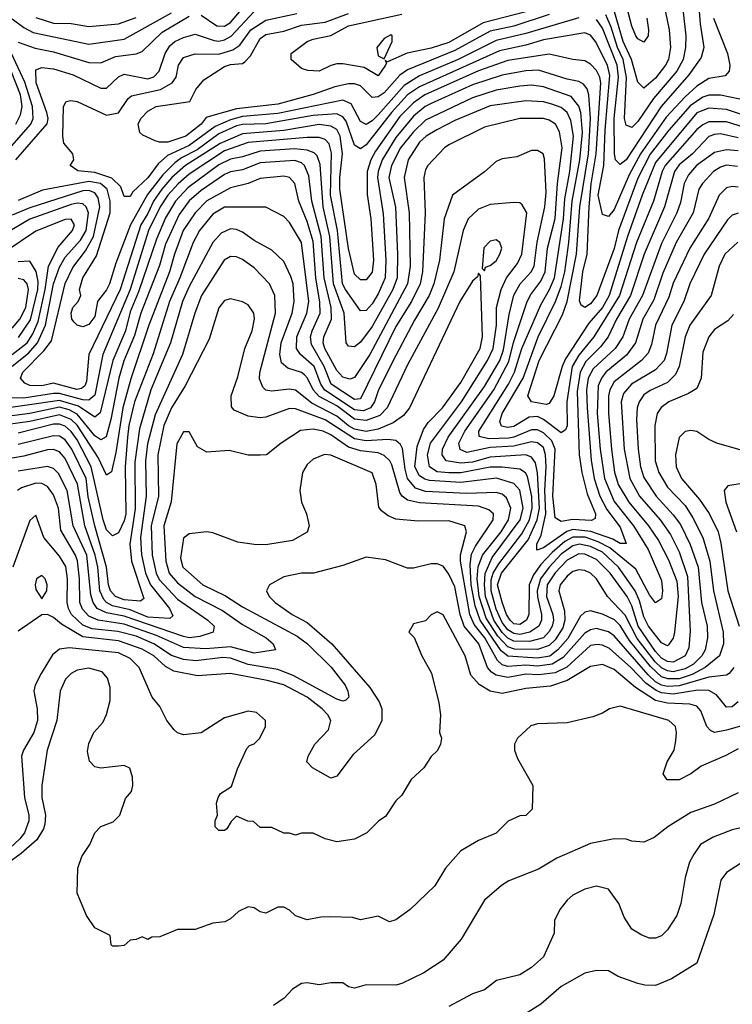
# Model space of a CAD drawing. Header units: inches. Extents: x 1793389 to 1900389, y 320802 to 470796.
# Tile 660 of 752: x 1856775 to 1859190, y 443989 to 447324. Entities that reach past the tile are written whole.
import ezdxf

# ---------------------------------------------------------------- set-up
doc = ezdxf.new("R2010")
doc.units = ezdxf.units.IN
doc.header["$MEASUREMENT"] = 0
doc.layers.add('B8454', color=7, linetype='Continuous')

msp = doc.modelspace()

# ---------------------------------------------------------------- linework, layer by layer
at = {"layer": 'B8454', "color": 2}
for points, elevation in [([(1857390, 447339.5), (1857443.9, 447303.9), (1857470, 447302.7), (1857490, 447314.9), (1857590, 447434.4)], 342), ([(1859073.1, 447410), (1859080.9, 447310), (1859094, 447230), (1859084.2, 447195.8), (1859042.3, 447137.7), (1858949.1, 447030), (1858830, 446849.7), (1858810, 446834), (1858794, 446850), (1858791.1, 446871.1), (1858789.2, 446990), (1858804.3, 447130), (1858799.5, 447170), (1858750, 447295.6), (1858730, 447325.1)], 334), ([(1856750, 447327.2), (1856790, 447297.4), (1856821.3, 447281.3), (1857010, 447242), (1857130, 447258.9), (1857290, 447347.9)], 346), ([(1856762, 446850), (1856868.6, 446971.4), (1856872.1, 446990), (1856867.4, 447010), (1856831.2, 447110), (1856830, 447154), (1856850, 447162.4), (1856890, 447157.4), (1856957.2, 447137.2), (1857050, 447092.4), (1857070, 447093), (1857110, 447130.4), (1857130, 447139.5), (1857210, 447124.2), (1857230, 447130.4), (1857247.6, 447150), (1857268.2, 447210), (1857284.2, 447235.8), (1857300.9, 447250), (1857330, 447264.6), (1857370, 447275.3), (1857434.3, 447254.3), (1857450, 447251.4), (1857470, 447255.8), (1857491.7, 447268.3), (1857570, 447351.6)], 338), ([(1858670, 447330.8), (1858490, 447277.1), (1858390, 447254.4), (1858261.3, 447190), (1858130, 447134.6), (1858078, 447102), (1857990, 447002.6), (1857970, 446982), (1857950, 446969.7), (1857930, 446979.5), (1857899.1, 447039.1), (1857870, 447052.3), (1857650, 447006.3), (1857530, 446996.1), (1857490, 446985.7), (1857437.7, 446962.3), (1857350, 446898.3), (1857276, 446864), (1857244.4, 446835.6), (1857210, 446788.3), (1857158.4, 446741.6), (1857150, 446725.2), (1857130, 446725.2), (1857118.3, 446758.3), (1857087.5, 446787.5), (1857030, 446807.2), (1856972.3, 446812.3), (1856946, 446830), (1856959, 446850), (1856955.1, 446870), (1856925.6, 446905.6), (1856921.3, 446930), (1856923.7, 447030), (1856933.2, 447046.8), (1856949.3, 447050.7), (1856970, 447047.3), (1857070, 447001.3), (1857110, 447008.8), (1857142.9, 447057.1), (1857153.9, 447066.1), (1857252.4, 447087.6), (1857292, 447110), (1857306, 447130), (1857313.3, 447170), (1857330, 447196.4), (1857370, 447208.5), (1857450, 447207.9), (1857497.8, 447222.2), (1857521.5, 447238.5), (1857558.3, 447290), (1857610, 447322.4), (1857714.5, 447345.5)], 334), ([(1858570, 447342.2), (1858450, 447302.5), (1858370, 447285), (1858250, 447219.8), (1858090, 447154.8), (1858064, 447136), (1858010, 447076.8), (1857990, 447063.5), (1857970, 447060.7), (1857930, 447100.5), (1857910, 447106.9), (1857890, 447106.9), (1857843.2, 447096.8), (1857770, 447071.1), (1857650, 447038.4), (1857510, 447022.3), (1857422, 446998), (1857407, 446993), (1857390.3, 446970), (1857338, 446930), (1857278, 446910), (1857249.6, 446909.6), (1857234.2, 446914.2), (1857193.2, 446933.2), (1857182.7, 446942.7), (1857177.2, 446970), (1857186, 446990), (1857210, 447014), (1857238, 447030), (1857352.5, 447047.5), (1857371.9, 447088.1), (1857399.5, 447120.5), (1857470, 447165.3), (1857490, 447172.7), (1857530, 447175.8), (1857538.7, 447181.3), (1857558, 447202), (1857590, 447260.4), (1857610, 447274.3), (1857670, 447286), (1857730, 447305.5), (1857810, 447316.2), (1857890, 447345.2)], 330), ([(1858490, 447350.9), (1858346.4, 447313.6), (1858230, 447247.1), (1858170, 447227.8), (1858088.5, 447211.5), (1858022, 447182), (1858014, 447186), (1858018, 447178), (1858014.8, 447170), (1857990, 447134), (1857942.7, 447162.7), (1857870, 447174.5), (1857850, 447175.1), (1857830, 447169.5), (1857790, 447149.6), (1857752.3, 447152.3), (1857730, 447159), (1857695.3, 447190), (1857695.3, 447210), (1857749, 447250), (1857770, 447258.4), (1857830, 447270.3), (1857890, 447303.2), (1858070, 447343.1)], 326), ([(1859023.1, 447350), (1859032.9, 447270), (1859031.7, 447230), (1859024, 447190), (1859001.5, 447150), (1858923.1, 447056.9), (1858870, 446979.6), (1858850, 446959.6), (1858830, 446966.6), (1858825.3, 446990), (1858831.4, 447128.6), (1858819.9, 447190), (1858800.5, 447230), (1858779.5, 447299.5), (1858761.2, 447341.2)], 330), ([(1858963.1, 447350), (1858975.6, 447290), (1858980.2, 447230), (1858974, 447190), (1858964.2, 447170), (1858930, 447126), (1858890, 447092.3), (1858870, 447113.2), (1858848.4, 447190), (1858820.2, 447250), (1858791.1, 447351.1)], 326), ([(1858900.5, 447330), (1858906, 447290), (1858904.7, 447270), (1858890, 447248.7), (1858870, 447259), (1858863.7, 447270), (1858850, 447302), (1858831.8, 447371.8)], 322), ([(1856770, 447248.2), (1856827.9, 447227.9), (1856890, 447215.6), (1857010, 447179.5), (1857050, 447178.4), (1857100.1, 447199.9), (1857170, 447208.4), (1857190, 447217.1), (1857258.3, 447281.7), (1857350, 447336.9)], 342), ([(1859125.8, 447330), (1859173.4, 447210), (1859181.3, 447170), (1859179.1, 447150), (1859165.8, 447134.2), (1859110, 447124.7), (1859070, 447099.7), (1859030, 447063.5), (1858966, 446994), (1858879, 446870), (1858840.8, 446799.2), (1858790, 446680.9), (1858770, 446658), (1858750, 446664), (1858735.3, 446730), (1858755, 446830), (1858759.1, 446950), (1858775.3, 447135.3), (1858766.8, 447170), (1858726.3, 447250), (1858710, 447271.6), (1858690, 447279.7), (1858550, 447256.4), (1858490, 447237.6), (1858401.1, 447218.9), (1858130, 447097.4), (1858090, 447069.8), (1858035.2, 447010), (1857950, 446900.5), (1857930, 446887.3), (1857910, 446899.3), (1857881.2, 446981.2), (1857870, 446995.8), (1857850, 447005.1), (1857770, 446999.8), (1857610, 446971.3), (1857530, 446969), (1857510, 446964.8), (1857450, 446937.3), (1857376.4, 446883.6), (1857323.7, 446856.3), (1857300.9, 446839.1), (1857261, 446799), (1857208.3, 446731.7), (1857151, 446630), (1857100.7, 446499.3), (1857079.5, 446430), (1857070, 446409.6), (1857039.1, 446370), (1857030, 446319.3), (1857010, 446291.8), (1856990, 446283.6), (1856970, 446289.6), (1856959.7, 446299.7), (1856952, 446310), (1856949.7, 446330), (1856955.6, 446350), (1856973.2, 446370), (1856982.7, 446390), (1856978.7, 446410), (1856989.7, 446450), (1857036, 446524), (1857082.4, 446670), (1857082.5, 446710), (1857071.9, 446750), (1857049.2, 446769.2), (1857010, 446776.8), (1856852.6, 446747.4), (1856770, 446712)], 338), ([(1856830, 447331.6), (1856890, 447312.7), (1856950, 447311.6), (1857010, 447301.1), (1857110.3, 447310.3), (1857170, 447331.5)], 350), ([(1856698.7, 446841.3), (1856813.7, 446970), (1856821.5, 446990), (1856818.9, 447030), (1856792.4, 447112.4), (1856747.8, 447210)], 342), ([(1859248.6, 447048.6), (1859150, 447068.7), (1859110, 447068.7), (1859090, 447062), (1859047.3, 447032.7), (1858974.9, 446950), (1858911.3, 446868.7), (1858870, 446787.6), (1858804.2, 446610), (1858790, 446549.4), (1858731.4, 446390), (1858710, 446362.4), (1858690, 446349.6), (1858677.5, 446357.5), (1858671.9, 446371.9), (1858683.7, 446470), (1858698.7, 446530), (1858704.5, 446690), (1858711.6, 446768.4), (1858728.6, 446870), (1858744.1, 447110), (1858740.9, 447130), (1858730, 447151.8), (1858710, 447173.6), (1858690, 447185.1), (1858650, 447189.6), (1858570, 447208), (1858430, 447185.6), (1858330, 447150.8), (1858148.7, 447070), (1858110, 447043.1), (1858063.7, 446996.3), (1857981.4, 446878.6), (1857965.8, 446850), (1857953.2, 446810), (1857952.4, 446732.4), (1857965.8, 446650), (1857974, 446510), (1857970, 446469.2), (1857950, 446442.7), (1857930, 446443.7), (1857910, 446462.7), (1857889.2, 446549.2), (1857859.8, 446750), (1857859.8, 446790), (1857868.9, 446870), (1857861.4, 446930), (1857850, 446952.6), (1857830, 446963.9), (1857790, 446968.8), (1857670.8, 446949.2), (1857530, 446937.5), (1857454.5, 446905.5), (1857337.7, 446830), (1857291.3, 446790), (1857256.8, 446750), (1857229.3, 446710), (1857210, 446668.2), (1857185.8, 446630), (1857116.3, 446410), (1857010.2, 446190), (1857001.5, 446098.5), (1856995.8, 446084.2), (1856984.9, 446075.1), (1856968.7, 446071.3), (1856890, 446093.1), (1856850, 446084.1), (1856810, 446085.7), (1856792.7, 446092.7), (1856778.4, 446110), (1856786.3, 446130), (1856857.4, 446202.6), (1856883.3, 446236.7), (1856930, 446430.6), (1856955.2, 446484.8), (1856998.8, 446541.2), (1857025.7, 446590), (1857046.8, 446690), (1857041, 446721), (1857030, 446737.7), (1857010, 446745.6), (1856990, 446744.6), (1856810, 446687.1), (1856750, 446662.4)], 342), ([(1859270, 446987.7), (1859170, 447019.8), (1859110, 447024.2), (1859070, 447008.5), (1858930, 446840.5), (1858884.2, 446730), (1858835, 446590), (1858772.8, 446390), (1858750.6, 446349.4), (1858703.7, 446296.3), (1858625, 446175), (1858613.8, 446150), (1858585.3, 446050), (1858570, 446023.7), (1858558.9, 446021.1), (1858509.2, 446030), (1858496.9, 446050), (1858535.8, 446170), (1858615.2, 446324.8), (1858630.6, 446369.4), (1858662.3, 446530), (1858673, 446690), (1858702.3, 446870), (1858709.1, 446990), (1858704.4, 447070), (1858698.7, 447090), (1858685.9, 447105.9), (1858670, 447114.7), (1858630, 447122.6), (1858533.3, 447153.3), (1858491, 447151), (1858410, 447136.4), (1858310, 447103.8), (1858170, 447040.8), (1858148.9, 447030), (1858110, 446997.3), (1858050, 446925.4), (1858003.5, 446850), (1857990.2, 446810), (1857988.4, 446790), (1858007.1, 446667.1), (1858015.6, 446510), (1858013.4, 446450), (1857990, 446395.6), (1857970, 446362.4), (1857950, 446339.6), (1857930, 446338), (1857879.2, 446410), (1857869.8, 446430), (1857852.6, 446610), (1857829.1, 446730), (1857832.3, 446872.3), (1857823.6, 446903.6), (1857810, 446918.9), (1857790, 446924.8), (1857750, 446925.6), (1857550, 446907.9), (1857470, 446880.3), (1857350, 446800.8), (1857311.9, 446768.1), (1857277.8, 446730), (1857252, 446690), (1857212.1, 446610), (1857149.4, 446410), (1857056.9, 446190), (1857030, 446052.3), (1857010, 446036.1), (1856990, 446036.8), (1856910, 446057.9), (1856890, 446057.7), (1856790, 446042.6), (1856696.9, 446043.1)], 346), ([(1856762, 446970), (1856778.4, 447001.6), (1856784.4, 447030), (1856777.8, 447070), (1856746.5, 447150)], 346), ([(1859252.8, 446952.8), (1859170, 446978.8), (1859110, 446978), (1859090, 446968.4), (1859070, 446952.8), (1858962.2, 446830), (1858952.1, 446810), (1858923.2, 446710), (1858865.6, 446570), (1858807.6, 446390), (1858720.8, 446250), (1858670, 446188.5), (1858647.8, 446150), (1858629.1, 446030), (1858630, 445948.7), (1858625.3, 445934.7), (1858610, 445924.7), (1858550.6, 445970.6), (1858530, 445980.3), (1858501.5, 445978.5), (1858450, 445946.6), (1858430, 445942.7), (1858407.7, 445947.7), (1858402.8, 445962.8), (1858409.8, 445990), (1858481.1, 446110), (1858531.7, 446250), (1858590.6, 446369.4), (1858610, 446420.5), (1858622.2, 446470), (1858636, 446570), (1858647.9, 446710), (1858673.1, 446850), (1858682.4, 446942.4), (1858676.5, 447010), (1858670, 447032), (1858644, 447064), (1858550, 447096.4), (1858510, 447102.3), (1858470, 447099.2), (1858390, 447086.2), (1858310, 447059.8), (1858150, 446983.5), (1858110, 446944.4), (1858065.8, 446890), (1858034.9, 446830), (1858026.2, 446790), (1858049.2, 446689.2), (1858055.8, 446530), (1858054.2, 446450), (1858039.7, 446410), (1857970, 446285.6), (1857930, 446232), (1857910, 446216), (1857890, 446219), (1857881.2, 446230), (1857874.5, 446330), (1857838.4, 446430), (1857826.9, 446590), (1857804, 446690), (1857793.5, 446833.5), (1857783.5, 446863.5), (1857773.5, 446873.5), (1857750, 446882.7), (1857706.9, 446886.9), (1857590, 446878.9), (1857530, 446859.3), (1857490, 446851.7), (1857450, 446832.7), (1857345, 446755), (1857303.6, 446710), (1857270, 446653.3), (1857238.7, 446581.3), (1857177.9, 446402.1), (1857150, 446334.5), (1857134, 446270), (1857091.1, 446170), (1857047.7, 445992.3), (1857030, 445978.4), (1856974.9, 446014.9), (1856910, 446034.3), (1856690, 446003)], 350), ([(1859210, 446924.5), (1859150, 446937.3), (1859130, 446936), (1859110, 446928.2), (1859054.6, 446870), (1859010, 446832.6), (1858993.8, 446810), (1858960.8, 446690), (1858891.3, 446530), (1858845.2, 446390), (1858798.2, 446310), (1858769.1, 446250), (1858743.4, 446216.6), (1858693.2, 446166.8), (1858674.3, 446130), (1858664.7, 446064.7), (1858671.3, 445850), (1858680.2, 445790), (1858698.7, 445718.7), (1858726.4, 445650), (1858724.9, 445635.1), (1858712.4, 445627.6), (1858650, 445631.1), (1858610, 445624), (1858590, 445637.2), (1858581.8, 445710), (1858589.8, 445870), (1858578.1, 445898.1), (1858550, 445924.5), (1858530, 445934.5), (1858510, 445935.3), (1858450.1, 445909.9), (1858432.8, 445907.2), (1858365.1, 445905.1), (1858331.9, 445911.9), (1858331.3, 445930), (1858431.8, 446090), (1858451.8, 446130), (1858477.2, 446210), (1858541.7, 446358.3), (1858570.8, 446410), (1858587.2, 446450), (1858618, 446650), (1858622.6, 446717.4), (1858639.1, 446810), (1858652.3, 446930), (1858643.1, 446983.1), (1858630, 447009.6), (1858610, 447026.6), (1858578.6, 447038.6), (1858550, 447045.7), (1858490, 447049.7), (1858370, 447032.3), (1858250, 446983.1), (1858188.4, 446951.6), (1858152.7, 446930), (1858130, 446909.6), (1858091.8, 446850), (1858078, 446790), (1858095.2, 446670), (1858098.8, 446490), (1858089.2, 446430), (1857962, 446190), (1857910, 446112.3), (1857893.8, 446106.2), (1857870, 446114), (1857850, 446136.2), (1857809.8, 446210), (1857804.2, 446230), (1857806, 446250), (1857832, 446310), (1857830.8, 446349.2), (1857807.6, 446450), (1857797.3, 446590), (1857764.8, 446710), (1857755.7, 446795.7), (1857740.5, 446830), (1857730, 446839.7), (1857707.3, 446847.3), (1857590, 446839.3), (1857530, 446815.6), (1857490, 446808.5), (1857470, 446799.8), (1857390, 446746.2), (1857350, 446711.1), (1857315.8, 446664.2), (1857270, 446564.5), (1857248.7, 446491.3), (1857186.2, 446330), (1857164.9, 446255.1), (1857128.9, 446168.9), (1857111.3, 446110), (1857084.7, 445970), (1857068.9, 445911.1), (1857050, 445901.3), (1857030, 445915.1), (1856970, 445988.1), (1856942.6, 446002.6), (1856910, 446011.6), (1856810, 445990.5), (1856670, 445972.4)], 354), ([(1859210, 446880.4), (1859170, 446883.5), (1859130, 446874.7), (1859068.7, 446830), (1859041.3, 446798.7), (1859026.5, 446770), (1859014.3, 446705.7), (1859002.3, 446670), (1858950, 446566.6), (1858886, 446390), (1858840.2, 446310), (1858819.6, 446250), (1858793.4, 446210), (1858718.7, 446141.3), (1858702, 446110), (1858696, 446070), (1858698.2, 446010), (1858711.8, 445831.8), (1858722.3, 445770), (1858741.6, 445710), (1858765.2, 445665.2), (1858810, 445605.5), (1858830.3, 445549.7), (1858810, 445549.8), (1858785.2, 445565.2), (1858710.5, 445590.5), (1858650, 445597.7), (1858629, 445591), (1858550, 445535.6), (1858527.8, 445527.8), (1858528.2, 445548.2), (1858542.2, 445577.8), (1858558.6, 445650), (1858554.7, 445730), (1858559.5, 445810), (1858557.3, 445850), (1858550, 445875.1), (1858530, 445890.9), (1858510, 445894), (1858450, 445879.5), (1858370, 445875), (1858290, 445858.7), (1858268, 445868), (1858263.9, 445890), (1858283.5, 445930), (1858382.2, 446070), (1858433.1, 446166.9), (1858448.7, 446231.3), (1858495.4, 446370), (1858507, 446393), (1858541, 446439), (1858555.5, 446470), (1858564.1, 446550), (1858590, 446651.3), (1858597.7, 446770), (1858613.8, 446890), (1858604.8, 446944.8), (1858591.5, 446970), (1858570, 446984.2), (1858550, 446989.6), (1858470, 446989.6), (1858350, 446960.5), (1858230, 446900.9), (1858214.8, 446890), (1858158.8, 446830), (1858150, 446815.3), (1858144.4, 446790), (1858148.8, 446670), (1858140.2, 446470), (1858132.4, 446430), (1858103.2, 446370), (1858050, 446285.6), (1857930, 446040.5), (1857910, 446037.6), (1857831, 446090), (1857806.8, 446150), (1857763.9, 446223.9), (1857760.9, 446250), (1857766.4, 446270), (1857793.8, 446330), (1857792.6, 446367.4), (1857778.4, 446450), (1857770, 446573.2), (1857750, 446640.9), (1857721.7, 446710), (1857707.3, 446770), (1857690, 446789.5), (1857670, 446794.3), (1857590, 446786.3), (1857550, 446769.7), (1857490, 446754.3), (1857409.4, 446710.6), (1857370.3, 446670), (1857329.2, 446610), (1857299.7, 446530), (1857283.6, 446470), (1857212.6, 446290), (1857152.4, 446107.6), (1857125.2, 446010), (1857101.8, 445858.2), (1857086.8, 445793.2), (1857070, 445782), (1857041.4, 445841.4), (1856970, 445950.8), (1856949.7, 445970), (1856910, 445985.6), (1856810, 445963.4), (1856670, 445943.7)], 358), ([(1859207.3, 446827.3), (1859170, 446831.1), (1859150, 446825.1), (1859126, 446810), (1859088.5, 446770), (1859077, 446750), (1859056.9, 446670), (1859000.2, 446570), (1858954.6, 446465.4), (1858924.4, 446375.6), (1858886.5, 446310), (1858862.3, 446230), (1858831.7, 446188.3), (1858761.7, 446130), (1858746.5, 446110), (1858735.6, 446084.4), (1858732, 445990), (1858742.3, 445870), (1858756.5, 445770), (1858790, 445692.2), (1858855.2, 445610), (1858904.6, 445530), (1858950, 445424.7), (1858954, 445390), (1858950, 445362), (1858930, 445349), (1858910, 445376), (1858863, 445463), (1858775, 445535), (1858735.5, 445555.5), (1858691.3, 445571.3), (1858650, 445571.8), (1858623.1, 445556.9), (1858580.2, 445519.8), (1858540.8, 445479.2), (1858516.1, 445443.9), (1858502.2, 445410), (1858500.2, 445310), (1858492.9, 445290), (1858470, 445275.1), (1858450, 445277.3), (1858437.3, 445290), (1858424.8, 445310), (1858410, 445351.8), (1858394.9, 445410), (1858408.4, 445450), (1858497.8, 445562.2), (1858529.2, 445630), (1858536.6, 445670), (1858529.8, 445789.8), (1858523, 445823), (1858510, 445843), (1858490, 445849.8), (1858370, 445842), (1858310, 445825.2), (1858270, 445821.8), (1858220.9, 445830), (1858206.9, 445850), (1858208.4, 445870), (1858227.6, 445910), (1858350, 446082), (1858402.2, 446170), (1858414.5, 446205.5), (1858434.4, 446325.6), (1858450, 446390.7), (1858470.7, 446429.3), (1858508, 446470), (1858519.1, 446490), (1858528.9, 446571.1), (1858555.3, 446690), (1858558.9, 446738.9), (1858553.6, 446853.6), (1858548.7, 446870), (1858530, 446881.2), (1858510, 446881.2), (1858459.8, 446860.2), (1858410, 446853.2), (1858390, 446844), (1858350.5, 446809.5), (1858242, 446730), (1858214, 446650), (1858197.4, 446510), (1858178.5, 446430), (1858162.7, 446390), (1858113.1, 446306.9), (1858050, 446187), (1857991.7, 446070), (1857977.7, 446030), (1857964.2, 446010), (1857940.3, 445999.7), (1857910, 446002.9), (1857809.9, 446069.9), (1857795.4, 446090), (1857773.5, 446150), (1857727.3, 446190), (1857713, 446210), (1857714.8, 446250), (1857748.5, 446330), (1857755.1, 446370), (1857730.9, 446570), (1857690, 446637.2), (1857670, 446657.2), (1857610, 446689.2), (1857470, 446689.6), (1857430, 446666), (1857385.3, 446610), (1857363.1, 446570), (1857318.6, 446450), (1857283.2, 446370), (1857227.7, 446192.3), (1857164.1, 446030), (1857145.2, 445950), (1857140.6, 445910), (1857133.2, 445810), (1857135.2, 445650), (1857130, 445627), (1857110, 445586.6), (1857090, 445576.2), (1857070, 445596.2), (1857058, 445630), (1857017.8, 445810), (1856970, 445901.1), (1856950, 445929.7), (1856930, 445947.6), (1856910, 445954.2), (1856890, 445953.8), (1856770, 445923.5)], 362), ([(1859210, 446756.9), (1859190, 446759.6), (1859170, 446754.5), (1859146, 446730), (1859110, 446652.3), (1859045.7, 446550), (1858990, 446432.3), (1858975.5, 446384.5), (1858930.3, 446290), (1858915.9, 446224.1), (1858904.7, 446195.3), (1858882.4, 446170), (1858790, 446098), (1858774.7, 446070), (1858770.2, 446050), (1858770.2, 445990.2), (1858780.2, 445870), (1858791.1, 445791.1), (1858802.8, 445750), (1858839.6, 445690), (1858906.3, 445610), (1858940.4, 445560.4), (1858974.2, 445494.2), (1859002.2, 445422.2), (1859007.1, 445370), (1858994, 445250), (1858990, 445229.2), (1858973.8, 445206.2), (1858970, 445203.6), (1858950, 445214), (1858906.6, 445270), (1858890, 445302), (1858875.9, 445355.9), (1858861.1, 445390), (1858804.2, 445470), (1858750, 445520.2), (1858710, 445539.9), (1858671.8, 445548.2), (1858650, 445542.6), (1858610, 445514), (1858569.3, 445470), (1858540.6, 445430), (1858529.4, 445390), (1858529.5, 445369.5), (1858543.2, 445310), (1858543.2, 445290), (1858534.3, 445270), (1858503.8, 445250), (1858470, 445241.9), (1858450, 445245.2), (1858430, 445257.5), (1858410, 445282), (1858390, 445327.8), (1858372.7, 445390), (1858373.1, 445426.9), (1858379.5, 445450), (1858398.4, 445481.6), (1858477.2, 445582.8), (1858502.7, 445630), (1858511.8, 445670), (1858511.1, 445708.9), (1858496.4, 445776.4), (1858489.8, 445789.8), (1858470, 445802), (1858410, 445808.9), (1858370, 445808.1), (1858270.1, 445789.9), (1858230, 445789.1), (1858190, 445793.1), (1858164, 445810), (1858157.6, 445850), (1858167.6, 445890), (1858271.9, 446030), (1858360.9, 446170), (1858379.8, 446210), (1858390.8, 446290), (1858391, 446350), (1858406.9, 446410), (1858425.1, 446450), (1858462, 446498), (1858476.9, 446530), (1858493.6, 446670), (1858477.5, 446697.5), (1858470, 446704), (1858450, 446705.2), (1858370, 446698.4), (1858330, 446682), (1858295.5, 446650), (1858278.4, 446610), (1858247, 446470), (1858192.9, 446347.1), (1858090, 446155.1), (1858021.1, 446010), (1857996.2, 445983.8), (1857950, 445967.1), (1857910, 445971.4), (1857850, 446015.8), (1857790, 446047.9), (1857769.8, 446070), (1857750.6, 446110.6), (1857740.8, 446120.8), (1857730, 446129.7), (1857683.7, 446143.7), (1857662.5, 446162.5), (1857656.4, 446190), (1857662, 446230), (1857698.5, 446330), (1857705.7, 446370), (1857702.6, 446430), (1857694.6, 446454.6), (1857670, 446505.2), (1857630, 446543.7), (1857570, 446576.2), (1857530, 446605.1), (1857510, 446613.6), (1857490, 446615.6), (1857458.5, 446601.4), (1857430, 446569.4), (1857350, 446420.9), (1857327.7, 446370), (1857286.7, 446230), (1857220.2, 446070), (1857181.2, 445938.8), (1857165.9, 445825.9), (1857167, 445667), (1857148.2, 445548.2), (1857154.7, 445490), (1857195.8, 445364.2), (1857185.2, 445354.8), (1857130, 445358.9), (1857099.7, 445370), (1857082.8, 445390), (1857076.2, 445410), (1857069.8, 445470), (1857029.8, 445610), (1857008, 445708), (1857000.2, 445770), (1856952.4, 445870), (1856930, 445901), (1856910, 445913.1), (1856890, 445915.1), (1856770, 445885.6)], 366), ([(1856750, 446151.2), (1856805.3, 446194.7), (1856835.7, 446230), (1856863.4, 446290), (1856890.6, 446429.4), (1856910, 446486), (1856930, 446519.5), (1856981.9, 446578.1), (1857001.1, 446610), (1857008.7, 446670), (1857001.3, 446690), (1856990, 446700.5), (1856970, 446703.1), (1856950, 446698.4), (1856810, 446648.6), (1856730, 446601.3)], 346), ([(1859210, 446669.5), (1859190, 446662.7), (1859173.7, 446646.3), (1859094.9, 446530), (1859045.7, 446430), (1859025.7, 446370), (1858984.6, 446290), (1858966.8, 446193.2), (1858958.7, 446170), (1858930, 446138.7), (1858848.5, 446090), (1858821.4, 446058.6), (1858812.9, 446030), (1858823.9, 445870), (1858842.7, 445770), (1858875.6, 445710), (1858946, 445630), (1858980.4, 445580.4), (1859010, 445522), (1859038.2, 445438.2), (1859047.3, 445252.7), (1859042.9, 445197.1), (1859030, 445169.7), (1858990, 445148), (1858970, 445149.8), (1858950, 445161.6), (1858930, 445183.8), (1858871.4, 445270), (1858850, 445338.4), (1858834, 445370), (1858776.4, 445450), (1858730, 445495.3), (1858690, 445513.6), (1858670, 445514.6), (1858630, 445493.8), (1858590, 445450.9), (1858563.2, 445410), (1858560.2, 445370), (1858582.2, 445310), (1858584.2, 445290), (1858580.2, 445270), (1858570, 445251.5), (1858550.1, 445229.9), (1858502.3, 445217.7), (1858450, 445218.9), (1858430, 445229.1), (1858410, 445248.4), (1858382.1, 445290), (1858353.9, 445370), (1858349.9, 445410.1), (1858352.1, 445447.9), (1858376.9, 445503.1), (1858471.5, 445630), (1858481.6, 445670), (1858470.6, 445730.6), (1858450, 445753.7), (1858391.6, 445771.6), (1858270, 445756.2), (1858163.6, 445763.6), (1858147.7, 445767.7), (1858130, 445779.7), (1858114.8, 445810), (1858121.8, 445878.2), (1858144.2, 445935.8), (1858159.7, 445960.3), (1858207.8, 446010), (1858270, 446095.8), (1858335.6, 446210), (1858343.5, 446250), (1858336.4, 446456.4), (1858330, 446466), (1858326.8, 446453.2), (1858310, 446439), (1858266.7, 446370), (1858096.3, 446010), (1858075.9, 445984.1), (1858041.1, 445958.9), (1857990, 445936.8), (1857950, 445929.8), (1857910, 445937.7), (1857890, 445948.2), (1857850, 445981.6), (1857765.6, 446025.6), (1857710, 446069.7), (1857690, 446073), (1857630, 446065.6), (1857610, 446069.5), (1857599.6, 446079.6), (1857587.6, 446107.6), (1857589.6, 446129.6), (1857642, 446330), (1857639.6, 446390), (1857622, 446430), (1857570, 446483.7), (1857530, 446512), (1857510, 446520.9), (1857490, 446522), (1857468.2, 446510), (1857391.7, 446390), (1857368.9, 446330), (1857327.2, 446190), (1857234.5, 445985.5), (1857208.1, 445888.1), (1857202.2, 445830), (1857203.8, 445710), (1857185.4, 445570), (1857188.2, 445511.8), (1857201.4, 445450), (1857218.4, 445410), (1857282.6, 445330), (1857294.9, 445305.1), (1857284.5, 445295.5), (1857210, 445300.6), (1857150, 445325.6), (1857090, 445339.1), (1857069.9, 445349.9), (1857060.7, 445360.7), (1857047.5, 445390), (1857039.9, 445470), (1857031.2, 445510), (1856995.9, 445610), (1856971.2, 445751.2), (1856930, 445837.6), (1856910, 445860.5), (1856890, 445868.3), (1856870, 445867.1), (1856790, 445845.3), (1856710, 445832.3)], 370), ([(1856750, 446190.2), (1856800.3, 446230), (1856819.9, 446260.1), (1856837.9, 446302.1), (1856861.4, 446410), (1856872.8, 446490), (1856905.8, 446554.2), (1856954.7, 446610), (1856960.7, 446630), (1856950, 446649.2), (1856930, 446647.3), (1856830, 446608), (1856730, 446540.4)], 350), ([(1859208.9, 446571.1), (1859164.4, 446530), (1859145.3, 446490), (1859118, 446390), (1859045.7, 446290), (1859030.3, 446249.7), (1859010.3, 446150), (1858997.6, 446122.4), (1858970, 446095.1), (1858911.3, 446068.7), (1858890, 446053.3), (1858874, 446030), (1858867.2, 446010), (1858864.9, 445970), (1858871.6, 445870), (1858878.5, 445810), (1858890, 445774), (1858931.8, 445710), (1858990, 445647), (1859014.2, 445614.2), (1859046.7, 445546.7), (1859074.7, 445470), (1859085.8, 445350), (1859105.2, 445270), (1859106.3, 445230), (1859098.3, 445190), (1859086.7, 445170), (1859058.6, 445141.4), (1859030, 445125.2), (1858990, 445115), (1858970, 445118.4), (1858950, 445129), (1858929.1, 445149.1), (1858868.2, 445228.2), (1858827.3, 445307.3), (1858767.3, 445370), (1858729.5, 445430), (1858709.2, 445450), (1858690, 445458.7), (1858670, 445461.3), (1858650, 445454.7), (1858630, 445439.7), (1858606.3, 445410), (1858601.7, 445390), (1858622, 445322), (1858622.6, 445290), (1858615.7, 445264.3), (1858590, 445224.2), (1858570, 445204.1), (1858530, 445191.3), (1858452.3, 445192.3), (1858430, 445199.5), (1858396, 445236), (1858356.5, 445296.5), (1858332.5, 445370), (1858325.9, 445430), (1858328.7, 445471.3), (1858343.1, 445510), (1858406.4, 445590), (1858431.9, 445630), (1858439.8, 445670), (1858424.8, 445704.8), (1858410, 445716.9), (1858390, 445723), (1858290, 445719.8), (1858150, 445725.8), (1858116.9, 445736.9), (1858089.9, 445769.9), (1858081.3, 445801.3), (1858072.1, 445872.1), (1858065.3, 445885.3), (1858050, 445898.4), (1858022.3, 445902.3), (1857950, 445898.3), (1857910, 445904.2), (1857810, 445968.9), (1857710, 446006.3), (1857690, 446007.6), (1857610, 445978.4), (1857590, 445976.2), (1857550, 445980.9), (1857502, 446002), (1857492.7, 446012.7), (1857492, 446050), (1857514.2, 446114.2), (1857538.4, 446210), (1857563.7, 446270), (1857571.6, 446311.6), (1857569.2, 446330), (1857550, 446359), (1857530, 446369), (1857490, 446379), (1857470, 446373.2), (1857450, 446348.7), (1857418, 446242), (1857335.8, 446084.2), (1857290, 446009.4), (1857264.4, 445950), (1857243.9, 445850), (1857245.5, 445710), (1857221.1, 445610), (1857224.5, 445510), (1857237.6, 445450), (1857247.6, 445427.6), (1857310, 445361.5), (1857413.4, 445290), (1857434, 445270), (1857430.8, 445250), (1857385.5, 445234.5), (1857350, 445230.9), (1857330, 445234.8), (1857130, 445303.9), (1857070, 445315.2), (1857038.3, 445330), (1857024.2, 445350), (1857016.5, 445376.5), (1857003.4, 445510), (1856957.2, 445610), (1856936.4, 445730), (1856906.8, 445786.8), (1856890, 445804.2), (1856870, 445811.1), (1856770, 445795.1)], 374), ([(1856771.7, 446248.3), (1856811.9, 446308.1), (1856836.7, 446410), (1856837.8, 446437.8), (1856831.5, 446471.5), (1856810, 446506.6), (1856770, 446504)], 354), ([(1856750, 446279.6), (1856776.1, 446310), (1856796.8, 446350), (1856805.1, 446410), (1856801.3, 446430), (1856790, 446443.6), (1856770, 446447.8)], 358), ([(1859194.4, 446325.6), (1859175.3, 446304.7), (1859130, 446275.1), (1859110.7, 446250), (1859090, 446198), (1859084, 446110), (1859070, 446075.3), (1859042, 446058), (1858974.8, 446030), (1858948.9, 446011.1), (1858934.9, 445990), (1858927, 445950), (1858928.9, 445830), (1858941.1, 445790), (1858970, 445740.4), (1859030, 445678.4), (1859056.7, 445636.7), (1859090.3, 445570), (1859113.8, 445490), (1859125.8, 445390), (1859158.9, 445250), (1859160.3, 445210), (1859146.4, 445170), (1859098, 445130), (1859054.3, 445105.7), (1859010, 445091.8), (1858971.1, 445091.1), (1858950, 445098.4), (1858913.2, 445133.2), (1858841.6, 445221.6), (1858810, 445272.6), (1858791.2, 445291.2), (1858750, 445311.1), (1858710, 445321.6), (1858690, 445317), (1858676.1, 445303.9), (1858632.3, 445227.7), (1858599.1, 445190), (1858571.2, 445168.8), (1858530, 445161.7), (1858430, 445168.1), (1858406.7, 445186.7), (1858335.5, 445290), (1858318.6, 445338.6), (1858304.9, 445410), (1858301.6, 445478.4), (1858306.6, 445513.4), (1858319.5, 445540.5), (1858379.7, 445630), (1858380.7, 445650), (1858364.6, 445664.6), (1858330, 445676), (1858130, 445687.3), (1858090, 445696.9), (1858071.6, 445710), (1858063, 445723), (1858036.3, 445816.3), (1858029.6, 445830), (1858010, 445847.8), (1857990, 445856.9), (1857930, 445864.2), (1857890, 445876.1), (1857830, 445918), (1857804, 445930), (1857770, 445936.9), (1857727.2, 445932.8), (1857661, 445890), (1857612, 445850), (1857590, 445848.7), (1857550, 445848.7), (1857484.7, 445864.7), (1857410, 445859), (1857378, 445878), (1857350, 445928), (1857330, 445928), (1857307.7, 445887.7), (1857289.1, 445690.9), (1857264, 445610), (1857270.2, 445490), (1857282, 445450), (1857310, 445416.5), (1857370, 445370.3), (1857463.1, 445323.1), (1857530, 445276), (1857610.6, 445230), (1857634.8, 445210), (1857642, 445190), (1857570, 445178.3), (1857490, 445199.8), (1857406.3, 445193.7), (1857330, 445198), (1857238.5, 445238.5), (1857130, 445276.8), (1857041.2, 445290), (1857010, 445303.9), (1856987.8, 445327.8), (1856979.3, 445350), (1856978, 445430), (1856971.4, 445491.4), (1856964.8, 445510), (1856914.9, 445594.9), (1856907.1, 445670), (1856890, 445715.1), (1856870, 445742.9), (1856850, 445753), (1856830, 445754), (1856781.6, 445738.4), (1856768.4, 445730)], 378), ([(1859267.1, 445852.9), (1859138, 445890), (1859110, 445902.7), (1859070, 445929.3), (1859050, 445933.2), (1859030, 445929.2), (1859010, 445908.7), (1858997.1, 445850), (1859000.3, 445810), (1859018.4, 445770), (1859079.2, 445699.2), (1859111.2, 445651.2), (1859141.7, 445590), (1859151.3, 445551.3), (1859174.3, 445390), (1859212.9, 445270)], 382), ([(1859194.9, 445130), (1859179.1, 445110), (1859170, 445104.2), (1859110, 445096.8), (1859010, 445067.4), (1858970, 445066.1), (1858950, 445070.6), (1858930, 445081.7), (1858904.6, 445104.6), (1858790, 445236.9), (1858770, 445251.1), (1858730, 445261.7), (1858710, 445257.7), (1858690, 445245.7), (1858616.6, 445163.4), (1858579.2, 445140.8), (1858530, 445133.9), (1858490, 445138.4), (1858430, 445133.3), (1858410, 445139.3), (1858394.2, 445154.2), (1858351.9, 445230), (1858315.1, 445275.1), (1858300.2, 445310), (1858268.7, 445490), (1858268.8, 445511.2), (1858289.4, 445590), (1858284, 445610), (1858230, 445627), (1858125.4, 445625.4), (1858050, 445632.7), (1858023.7, 445643.7), (1858000.9, 445660.9), (1857992.7, 445672.7), (1857983.7, 445750), (1857969.5, 445789.5), (1857830, 445849.5), (1857808.3, 445851.7), (1857770, 445836), (1857750, 445817.2), (1857733.4, 445790), (1857724.9, 445730), (1857730.7, 445690), (1857746.8, 445650), (1857756, 445610), (1857750, 445588.7), (1857699.8, 445560.2), (1857610, 445546), (1857570, 445546.6), (1857514.8, 445554.8), (1857430, 445586), (1857410, 445589.3), (1857350, 445582.7), (1857330, 445568), (1857319.9, 445499.9), (1857328.5, 445470), (1857395.5, 445410), (1857473.2, 445373.2), (1857530, 445335.3), (1857715.8, 445235.8), (1857750.4, 445210), (1857831.1, 445131.1), (1857878.4, 445070), (1857887.7, 445050), (1857890.6, 445029.4), (1857881, 445019), (1857870, 445016), (1857850, 445022.9), (1857702.3, 445102.3), (1857650, 445122.8), (1857550, 445140.3), (1857490, 445161.8), (1857463.3, 445163.3), (1857372.1, 445152.1), (1857330, 445157.6), (1857290, 445170.8), (1857229.7, 445210), (1857170, 445235.6), (1857108.2, 445251.8), (1857020.8, 445260.8), (1856990, 445272.9), (1856951, 445310), (1856940.9, 445330), (1856936.1, 445350), (1856937.6, 445430), (1856931.6, 445471.6), (1856910, 445507.3), (1856857.6, 445570), (1856830, 445646), (1856810, 445628), (1856752, 445470)], 382), ([(1859230, 445754.5), (1859174.8, 445745.2), (1859162.8, 445730), (1859168.2, 445690), (1859203.7, 445590)], 386), ([(1859210, 445013.2), (1859190, 444997), (1859170, 444996), (1859136.8, 445036.8), (1859110, 445052.3), (1859072.7, 445052.7), (1858990, 445039.5), (1858950, 445044.1), (1858931.8, 445051.8), (1858896.6, 445076.6), (1858846.2, 445130), (1858774.4, 445194.4), (1858750, 445205.4), (1858732.1, 445207.9), (1858710, 445204.7), (1858628.9, 445131.1), (1858590, 445112.3), (1858535, 445105), (1858490, 445107), (1858430, 445096.5), (1858390, 445104.4), (1858373.7, 445113.7), (1858360.5, 445130), (1858330.8, 445210), (1858281.2, 445270), (1858267.8, 445310), (1858250, 445402.7), (1858230, 445446), (1858210, 445473.2), (1858190, 445481.2), (1858170, 445481.2), (1858110, 445466), (1858090, 445466.6), (1858014.8, 445494.8), (1857950, 445503.7), (1857870, 445476), (1857770.5, 445449.5), (1857730, 445449.4), (1857670, 445437.2), (1857622, 445410), (1857612, 445390), (1857621, 445370), (1857641, 445350), (1857698.8, 445310), (1857750, 445282.4), (1857833, 445210), (1857962, 445062), (1857993.5, 445013.5), (1858003, 444990), (1858003, 444950), (1857978.3, 444901.7), (1857905.2, 444834.8), (1857850, 444762), (1857830, 444755.3), (1857768, 444790), (1857748, 444810), (1857753.2, 444830), (1857776, 444870), (1857821.3, 444918.7), (1857829.6, 444950), (1857819.6, 444970), (1857800.7, 444990), (1857749.6, 445030), (1857670, 445070.9), (1857614.2, 445085.8), (1857490, 445109.6), (1857378, 445102), (1857297.3, 445117.3), (1857270, 445132.8), (1857230, 445169.7), (1857190, 445191.8), (1857110, 445219.8), (1856990, 445233.8), (1856917, 445277), (1856890, 445299.3), (1856870, 445309), (1856850, 445308.7), (1856770, 445253.2)], 386), ([(1859250, 444940.7), (1859170, 444918), (1859130, 444909.6), (1859116.2, 444916.2), (1859103.7, 444930), (1859083.5, 444983.5), (1859070, 444998.4), (1859045.9, 445005.9), (1858970, 445008.7), (1858930, 445018.4), (1858862.3, 445062.3), (1858790, 445123.6), (1858750, 445139.6), (1858710, 445133.6), (1858630, 445085.4), (1858573.8, 445066.2), (1858490, 445058.9), (1858410, 445042.4), (1858370, 445049.6), (1858332.3, 445072.3), (1858303.9, 445103.9), (1858285.2, 445170), (1858210, 445308.7), (1858190, 445318), (1858170, 445308), (1858150, 445288), (1858110, 445278), (1858094, 445250), (1858111.6, 445231.6), (1858138, 445170), (1858170.7, 445110.7), (1858196, 445010), (1858201, 444970), (1858198, 444910), (1858204.7, 444890), (1858201, 444870), (1858190.9, 444849.1), (1858170, 444828), (1858144.7, 444790), (1858102, 444750), (1858070, 444698), (1858050, 444678), (1858014.4, 444625.6), (1857992, 444610), (1857952, 444570), (1857910, 444548), (1857850, 444539), (1857810, 444549), (1857770, 444568.7), (1857730, 444568.7), (1857710, 444562), (1857690, 444568.7), (1857670, 444568.7), (1857630, 444588), (1857590, 444588), (1857568, 444608), (1857548.9, 444608.9), (1857510, 444626), (1857491.6, 444608.4), (1857476.9, 444583.1), (1857470, 444578), (1857450, 444578), (1857438, 444590), (1857438, 444610), (1857446, 444630), (1857442, 444670), (1857448, 444690), (1857456.4, 444703.6), (1857493.6, 444726.4), (1857513.6, 444786.4), (1857544.7, 444855.3), (1857554.6, 444865.4), (1857570, 444871.3), (1857588.7, 444890), (1857608.7, 444930), (1857608, 444950), (1857578, 444978), (1857550, 444982), (1857470, 444959), (1857390, 444909), (1857330, 444902), (1857310, 444909), (1857298.6, 444918.6), (1857274, 444950), (1857250, 444998), (1857224, 445030), (1857180.7, 445130), (1857150, 445160.5), (1857110, 445179.7), (1856943.1, 445196.9), (1856910, 445192), (1856887.2, 445172.8), (1856848, 445110), (1856828, 445070), (1856823, 445050), (1856834.4, 444990), (1856835.3, 444950), (1856823.7, 444910), (1856788.2, 444850), (1856781.6, 444830), (1856791.5, 444690), (1856806.7, 444630), (1856806.7, 444610), (1856791.5, 444570), (1856776.5, 444550), (1856742.1, 444517.9)], 390), ([(1859210, 444854.5), (1859168.5, 444831.5), (1859084.7, 444795.3), (1859050, 444769.3), (1859010, 444749.3), (1858969, 444749), (1858955.3, 444770), (1858969.2, 444810), (1858993.2, 444850), (1858998.6, 444881.4), (1859001.2, 444910), (1858997.2, 444930), (1858975.3, 444950), (1858810, 444999), (1858774, 444990), (1858750, 444975.3), (1858716.9, 444963.1), (1858630, 444942), (1858530, 444939), (1858507.1, 444932.9), (1858462, 444890), (1858452, 444870), (1858452, 444850), (1858462, 444822), (1858514, 444730), (1858512, 444650), (1858490.9, 444629.1), (1858470, 444628), (1858431.1, 444608.9), (1858390, 444569), (1858330, 444544), (1858270.7, 444509.3), (1858218, 444450), (1858182, 444390), (1858098, 444310), (1858050, 444275.3), (1858028.9, 444268.9), (1857990, 444288), (1857930, 444275.3), (1857903.1, 444283.1), (1857830, 444285.2), (1857795.3, 444284.7), (1857750, 444275.3), (1857710, 444288.7), (1857690, 444308), (1857670, 444318), (1857650, 444318), (1857610, 444298), (1857590, 444302), (1857570, 444315.3), (1857550, 444319), (1857516.9, 444303.1), (1857490, 444278), (1857471.1, 444268.9), (1857430, 444264), (1857370, 444242), (1857310, 444242), (1857250, 444218), (1857223.6, 444216.4), (1857210, 444208), (1857190, 444218), (1857170, 444208), (1857150, 444206), (1857130, 444188), (1857110, 444186), (1857090, 444186), (1857086, 444190), (1857082, 444222), (1857030, 444248), (1857002, 444290), (1856970, 444366), (1856972.7, 444450), (1856986, 444490), (1857013.2, 444530), (1857029.6, 444570.4), (1857050, 444590.8), (1857092.5, 444607.5), (1857115.3, 444630), (1857133.6, 444686.4), (1857154, 444710), (1857159, 444730), (1857158, 444758), (1857148.4, 444788.4), (1857130, 444798), (1857050, 444789), (1857030, 444794), (1857012.5, 444812.5), (1857005.1, 444845.1), (1857010, 444872), (1857026.6, 444910), (1857056.9, 444943.1), (1857069.7, 444970.3), (1857081.7, 445018.3), (1857082, 445062), (1857073.4, 445093.4), (1857054.7, 445114.7), (1857010, 445127.3), (1856970, 445120.7), (1856950, 445109.4), (1856930.6, 445090), (1856913, 445050), (1856901.3, 444950), (1856868.7, 444850), (1856850.4, 444730), (1856850.4, 444690), (1856862.4, 444630), (1856860.9, 444599.1), (1856856.2, 444583.8), (1856833.4, 444546.6), (1856780.4, 444499.6), (1856734.1, 444465.9)], 394), ([(1859210, 444705.2), (1859130, 444667), (1859050, 444639.3), (1858971.3, 444590), (1858925.4, 444554.6), (1858890, 444538), (1858850, 444542), (1858830, 444548.7), (1858790, 444549), (1858710, 444533.2), (1858595.9, 444484.1), (1858533, 444447), (1858433.2, 444406.8), (1858408.1, 444391.9), (1858350, 444342), (1858271, 444210), (1858210, 444139), (1858144.5, 444095.5), (1858070, 444059), (1858050, 444054), (1857950, 444055.3), (1857910, 444044), (1857890, 444048.7), (1857870, 444062), (1857830, 444062), (1857790, 444055.3), (1857750, 444062), (1857730, 444059), (1857699.8, 444040.2), (1857672, 444010), (1857635.3, 443984.7)], 398), ([(1859270, 444598), (1859190, 444579.5), (1859125.1, 444554.9), (1859082.8, 444530), (1859060.9, 444499.1), (1859044.9, 444470), (1859030, 444418), (1859015.5, 444330), (1859002, 444290), (1858970, 444241.2), (1858950, 444221.2), (1858930, 444213.2), (1858910, 444213.2), (1858883.2, 444223.2), (1858850, 444244), (1858824.1, 444284.1), (1858805.2, 444330), (1858770, 444379), (1858730, 444389), (1858690, 444379), (1858650, 444359), (1858630, 444342), (1858606, 444310), (1858587.1, 444272.9), (1858586.8, 444230), (1858550.7, 444150), (1858510, 444113.2), (1858470, 444089.3), (1858390.8, 444069.2), (1858350, 444038), (1858310, 444024), (1858230, 443981.2)], 402), ([(1859230, 444474), (1859170, 444435.3), (1859151.3, 444410), (1859127.1, 444292.9), (1859070, 444128), (1858984.5, 444075.5), (1858930, 444053.2), (1858893.6, 444053.6), (1858870, 444059), (1858803.2, 444083.2), (1858770, 444102), (1858730, 444104), (1858690, 444094), (1858610, 444049), (1858541, 443990), (1858399.8, 443900.2)], 406)]:
    msp.add_lwpolyline(points, dxfattribs=dict(at, elevation=elevation))
for points, elevation in [([(1858032.9, 447272.9), (1858010, 447261.2), (1857985.5, 447230), (1857990, 447202), (1858010, 447192), (1858037.2, 447250), (1858038, 447270)], 326), ([(1858390, 446579), (1858370, 446574), (1858348.5, 446551.5), (1858342, 446482), (1858350, 446474), (1858354, 446486), (1858370, 446491.3), (1858390, 446507.3), (1858402.7, 446530), (1858409, 446550), (1858402, 446570)], 370), ([(1856850, 445442), (1856832, 445430), (1856827.7, 445410), (1856830, 445394), (1856850, 445362), (1856868, 445390), (1856868.7, 445410), (1856862, 445430)], 386)]:
    msp.add_lwpolyline(points, close=True, dxfattribs=dict(at, elevation=elevation))

doc.saveas('drawing.dxf')
